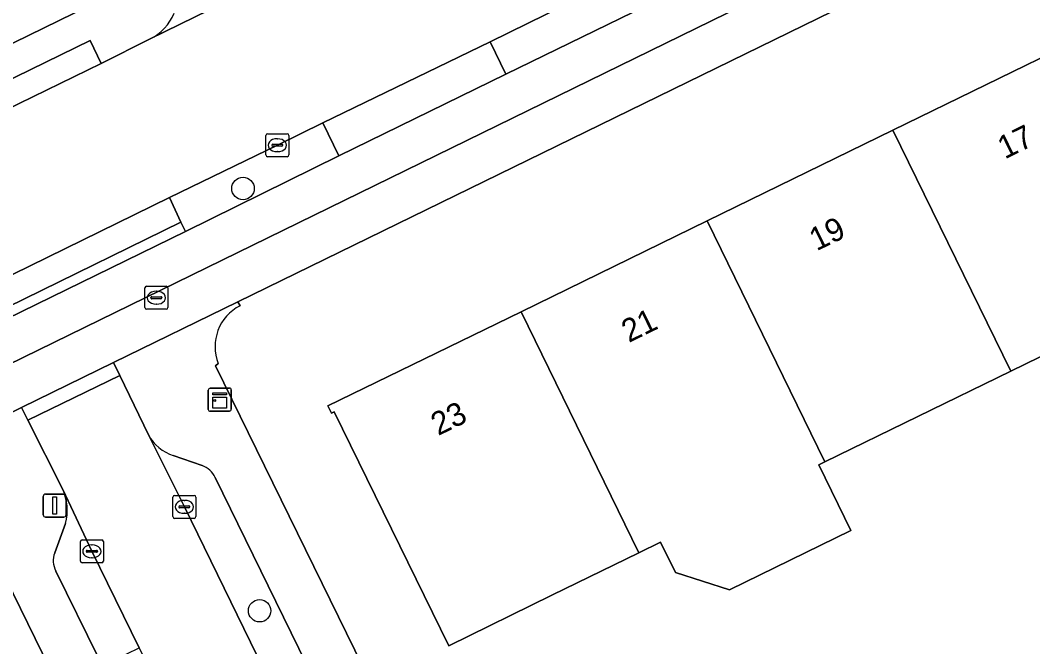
# Model space of a CAD drawing. Extents: x 160455 to 162082, y 388339 to 389736.
# Drawn here: x 160753.79 to 160797.83, y 388808.59 to 388835.85 of the extents above; entities that cross this region are included whole.
import ezdxf

# ---------------------------------------------------------------- set-up
doc = ezdxf.new("R2010")
doc.units = 0
for name, color, linetype in [('IMGEO_Berm_groen', 7, 'Continuous'), ('IMGEO_Boom', 7, 'Continuous'), ('IMGEO_Brandkraan', 7, 'Continuous'), ('IMGEO_Erf', 7, 'Continuous'), ('IMGEO_Fietspad_gesloten', 7, 'Continuous'), ('IMGEO_Fietspad_open', 7, 'Continuous'), ('IMGEO_Kast', 7, 'Continuous'), ('IMGEO_Kolk', 7, 'Continuous'), ('IMGEO_Lichtmast', 7, 'Continuous'), ('IMGEO_Pand', 7, 'Continuous'), ('IMGEO_Pand_nummerreeks', 7, 'Continuous'), ('IMGEO_Parkeervlak_open', 7, 'Continuous'), ('IMGEO_Rijbaan_lokaal_gesloten', 7, 'Continuous'), ('IMGEO_Verkeerseiland_open', 7, 'Continuous'), ('IMGEO_Voetpad_open', 7, 'Continuous')]:
    doc.layers.add(name, color=color, linetype=linetype)

msp = doc.modelspace()

# ---------------------------------------------------------------- linework, layer by layer
at = {"layer": 'IMGEO_Berm_groen'}
for points in [[(160784.31, 388838.109), (160783.606, 388839.551), (160780.719, 388838.113), (160774.22, 388834.916), (160774.906, 388833.514)], [(160767.644, 388829.959), (160766.952, 388831.396), (160764.971, 388830.418), (160760.283, 388828.134), (160760.774, 388827.06), (160760.974, 388826.661)]]:
    msp.add_lwpolyline(points, close=True, dxfattribs=at)
at = {"layer": 'IMGEO_Boom'}
for centre in [(160763.477, 388828.534), (160764.2, 388810.157)]:
    msp.add_circle(centre, 0.489, dxfattribs=at)
at = {"layer": 'IMGEO_Brandkraan'}
for p, q in [((160759.283, 388824.277), (160760.135, 388824.277)), ((160759.208, 388823.351), (160759.208, 388824.203)), ((160759.51, 388823.82), (160759.908, 388823.82)), ((160759.696, 388824.057), (160759.721, 388824.057)), ((160760.209, 388824.203), (160760.209, 388823.351)), ((160759.467, 388823.771), (160759.467, 388823.783)), ((160759.905, 388823.734), (160759.507, 388823.734)), ((160759.719, 388823.497), (160759.694, 388823.497)), ((160759.951, 388823.783), (160759.951, 388823.771)), ((160760.135, 388823.277), (160759.283, 388823.277))]:
    msp.add_line(p, q, dxfattribs=at)
for points in [[(160759.283, 388824.277), (160760.135, 388824.277)], [(160759.208, 388823.351), (160759.208, 388824.203)], [(160760.209, 388824.203), (160760.209, 388823.351)], [(160760.135, 388823.277), (160759.283, 388823.277)]]:
    msp.add_lwpolyline(points, dxfattribs=at)
for centre, radius, start, end in [((160759.285, 388824.201), 0.0765, 91.552, 178.448), ((160759.285, 388824.201), 0.0765, 91.552, 178.448), ((160760.133, 388824.201), 0.0765, 1.552, 88.448), ((160760.133, 388824.201), 0.0765, 1.552, 88.448), ((160759.507, 388823.78), 0.0403, 85.8775, 175.7526), ((160759.912, 388823.782), 0.0386, 1.7309, 96.639), ((160759.504, 388823.77), 0.0366, 178.938, 274.7102), ((160759.908, 388823.777), 0.043, 264.8664, 352.4533), ((160759.285, 388823.353), 0.0765, 181.552, 268.448), ((160759.285, 388823.353), 0.0765, 181.552, 268.448), ((160760.133, 388823.353), 0.0765, 271.552, 358.448), ((160760.133, 388823.353), 0.0765, 271.552, 358.448)]:
    msp.add_arc(centre, radius, start, end, dxfattribs=at)
for centre, major_axis, ratio, start_param, end_param in [((160759.695, 388823.777), (-0.387, 0.002), 0.722429, 4.712389, 7.853982), ((160759.72, 388823.777), (-0.39, 0.002), 0.717154, 1.570796, 4.712389)]:
    msp.add_ellipse(centre, major_axis=major_axis, ratio=ratio, start_param=start_param, end_param=end_param, dxfattribs=at)
at = {"layer": 'IMGEO_Erf'}
for points in [[(160820.108, 388820.831), (160826.4, 388823.92), (160821.923, 388833.073), (160814.32, 388848.575), (160763.253, 388823.601), (160763.353, 388823.428)], [(160816.37, 388842.689), (160821.325, 388832.529), (160813.027, 388828.476), (160814.416, 388825.619), (160806.337, 388821.673), (160804.945, 388824.528), (160796.865, 388820.581), (160788.782, 388816.633), (160788.522, 388816.506), (160789.919, 388813.654), (160784.638, 388811.066), (160782.283, 388811.818), (160781.635, 388813.142), (160780.692, 388812.681), (160776.912, 388810.835), (160772.422, 388808.635), (160767.438, 388818.809), (160767.329, 388818.751), (160767.172, 388819.067), (160775.574, 388823.171), (160783.66, 388827.12), (160791.746, 388831.069), (160799.832, 388835.019), (160807.926, 388838.972)], [(160762.403, 388820.913), (160762.283, 388820.813), (160769.045, 388806.982), (160773.503, 388797.864), (160796.902, 388750), (160806.284, 388730.808)], [(160798.94, 388717.887), (160783.242, 388750), (160751.22, 388815.507)]]:
    msp.add_lwpolyline(points, dxfattribs=at)
msp.add_arc((160764.251, 388821.652), 1.99, 116.8135, 201.8, dxfattribs=at)
at = {"layer": 'IMGEO_Fietspad_gesloten'}
msp.add_lwpolyline([(160935.958, 388926.245), (160935.472, 388926.041), (160929.623, 388923.115), (160929.542, 388923.081), (160924.149, 388920.448), (160820.314, 388869.678), (160812.524, 388865.895), (160804.151, 388861.828), (160752.018, 388836.29), (160739.38, 388830.051), (160696.889, 388809.242), (160688.114, 388804.953), (160688.97, 388803.215), (160707.492, 388812.318), (160716.69, 388816.833), (160716.639, 388816.936), (160723.758, 388820.418), (160723.804, 388820.325), (160740.999, 388828.766), (160761.388, 388838.743), (160804.958, 388860.084), (160820.353, 388867.581)], dxfattribs=at)
at = {"layer": 'IMGEO_Fietspad_open'}
msp.add_lwpolyline([(160814.94, 388853.077), (160807.357, 388849.403), (160800.037, 388845.82), (160791.543, 388841.683), (160784.31, 388838.109), (160774.906, 388833.514), (160767.644, 388829.959), (160760.974, 388826.661), (160747.35, 388819.997), (160728.479, 388810.767), (160721.36, 388807.285), (160701.311, 388797.443), (160693.649, 388793.713), (160694.449, 388792.087), (160749.247, 388818.903), (160815.775, 388851.461)], dxfattribs=at)
at = {"layer": 'IMGEO_Kast'}
for p, q in [((160761.968, 388818.917), (160761.968, 388819.758)), ((160761.968, 388819.758), (160761.968, 388818.917)), ((160762.043, 388819.842), (160762.884, 388819.842)), ((160762.884, 388819.842), (160762.043, 388819.842)), ((160762.968, 388819.767), (160762.968, 388818.926)), ((160762.968, 388818.926), (160762.968, 388819.767)), ((160762.893, 388818.842), (160762.052, 388818.842)), ((160762.052, 388818.842), (160762.893, 388818.842))]:
    msp.add_line(p, q, dxfattribs=at)
for points in [[(160762.163, 388819.632), (160762.763, 388819.632), (160762.763, 388819.547), (160762.163, 388819.547), (160762.163, 388819.632)], [(160762.163, 388819.457), (160762.763, 388819.457), (160762.763, 388818.968), (160762.163, 388818.968), (160762.163, 388819.457)]]:
    msp.add_lwpolyline(points, dxfattribs=at)
msp.add_circle((160762.247, 388819.306), 0.0377, dxfattribs=at)
for centre, start, end in [((160762.046, 388819.764), 92.4484, 184.2845), ((160762.046, 388819.764), 92.4484, 184.2845), ((160762.89, 388819.764), 2.4484, 94.2845), ((160762.89, 388819.764), 2.4484, 94.2845), ((160762.046, 388818.92), 182.4484, 274.2845), ((160762.046, 388818.92), 182.4484, 274.2845), ((160762.89, 388818.92), 272.4484, 4.2845), ((160762.89, 388818.92), 272.4484, 4.2845)]:
    msp.add_arc(centre, 0.0779, start, end, dxfattribs=at)
at = {"layer": 'IMGEO_Kolk'}
for p, q in [((160764.545, 388830.916), (160765.397, 388830.916)), ((160764.47, 388829.99), (160764.47, 388830.842)), ((160764.729, 388830.41), (160764.729, 388830.422)), ((160764.772, 388830.459), (160765.17, 388830.459)), ((160764.958, 388830.696), (160764.983, 388830.696)), ((160765.213, 388830.422), (160765.213, 388830.41)), ((160765.471, 388830.842), (160765.471, 388829.99)), ((160765.167, 388830.373), (160764.769, 388830.373)), ((160764.981, 388830.136), (160764.956, 388830.136)), ((160765.397, 388829.916), (160764.545, 388829.916)), ((160760.427, 388814.251), (160760.427, 388815.103)), ((160760.502, 388815.177), (160761.354, 388815.177)), ((160761.428, 388815.103), (160761.428, 388814.251)), ((160760.686, 388814.671), (160760.686, 388814.683)), ((160761.124, 388814.634), (160760.726, 388814.634)), ((160760.729, 388814.72), (160761.127, 388814.72)), ((160760.915, 388814.957), (160760.94, 388814.957)), ((160761.17, 388814.683), (160761.17, 388814.671)), ((160761.354, 388814.177), (160760.502, 388814.177)), ((160760.938, 388814.397), (160760.913, 388814.397)), ((160756.404, 388812.315), (160756.404, 388813.167)), ((160756.479, 388813.241), (160757.331, 388813.241)), ((160756.892, 388813.021), (160756.917, 388813.021)), ((160757.405, 388813.167), (160757.405, 388812.315)), ((160756.663, 388812.735), (160756.663, 388812.747)), ((160757.101, 388812.698), (160756.703, 388812.698)), ((160756.706, 388812.784), (160757.104, 388812.784)), ((160756.915, 388812.461), (160756.89, 388812.461)), ((160757.147, 388812.747), (160757.147, 388812.735)), ((160757.331, 388812.241), (160756.479, 388812.241))]:
    msp.add_line(p, q, dxfattribs=at)
for points in [[(160764.545, 388830.916), (160765.397, 388830.916)], [(160764.47, 388829.99), (160764.47, 388830.842)], [(160765.471, 388830.842), (160765.471, 388829.99)], [(160765.397, 388829.916), (160764.545, 388829.916)], [(160760.427, 388814.251), (160760.427, 388815.103)], [(160760.502, 388815.177), (160761.354, 388815.177)], [(160761.428, 388815.103), (160761.428, 388814.251)], [(160761.354, 388814.177), (160760.502, 388814.177)], [(160756.404, 388812.315), (160756.404, 388813.167)], [(160756.479, 388813.241), (160757.331, 388813.241)], [(160757.405, 388813.167), (160757.405, 388812.315)], [(160757.331, 388812.241), (160756.479, 388812.241)]]:
    msp.add_lwpolyline(points, dxfattribs=at)
for centre, radius, start, end in [((160764.547, 388830.84), 0.0765, 91.552, 178.448), ((160764.547, 388830.84), 0.0765, 91.552, 178.448), ((160765.395, 388830.84), 0.0765, 1.552, 88.448), ((160765.395, 388830.84), 0.0765, 1.552, 88.448), ((160764.769, 388830.419), 0.0403, 85.8775, 175.7526), ((160765.174, 388830.421), 0.0386, 1.7309, 96.639), ((160764.547, 388829.992), 0.0765, 181.552, 268.448), ((160764.547, 388829.992), 0.0765, 181.552, 268.448), ((160764.766, 388830.409), 0.0366, 178.938, 274.7102), ((160765.17, 388830.416), 0.043, 264.8664, 352.4533), ((160765.395, 388829.992), 0.0765, 271.552, 358.448), ((160765.395, 388829.992), 0.0765, 271.552, 358.448), ((160760.504, 388815.101), 0.0765, 91.552, 178.448), ((160760.504, 388815.101), 0.0765, 91.552, 178.448), ((160761.352, 388815.101), 0.0765, 1.552, 88.448), ((160761.352, 388815.101), 0.0765, 1.552, 88.448), ((160760.726, 388814.68), 0.0403, 85.8775, 175.7526), ((160760.723, 388814.67), 0.0366, 178.938, 274.7102), ((160761.127, 388814.677), 0.043, 264.8664, 352.4533), ((160761.131, 388814.682), 0.0386, 1.7309, 96.639), ((160760.504, 388814.253), 0.0765, 181.552, 268.448), ((160760.504, 388814.253), 0.0765, 181.552, 268.448), ((160761.352, 388814.253), 0.0765, 271.552, 358.448), ((160761.352, 388814.253), 0.0765, 271.552, 358.448), ((160756.481, 388813.165), 0.0765, 91.552, 178.448), ((160756.481, 388813.165), 0.0765, 91.552, 178.448), ((160757.329, 388813.165), 0.0765, 1.552, 88.448), ((160757.329, 388813.165), 0.0765, 1.552, 88.448), ((160756.703, 388812.744), 0.0403, 85.8775, 175.7526), ((160756.7, 388812.734), 0.0366, 178.938, 274.7102), ((160757.104, 388812.741), 0.043, 264.8664, 352.4533), ((160757.108, 388812.746), 0.0386, 1.7309, 96.639), ((160756.481, 388812.317), 0.0765, 181.552, 268.448), ((160756.481, 388812.317), 0.0765, 181.552, 268.448), ((160757.329, 388812.317), 0.0765, 271.552, 358.448), ((160757.329, 388812.317), 0.0765, 271.552, 358.448)]:
    msp.add_arc(centre, radius, start, end, dxfattribs=at)
for centre, major_axis, ratio, start_param, end_param in [((160764.957, 388830.416), (-0.387, 0.002), 0.722429, 4.712389, 7.853982), ((160764.982, 388830.416), (-0.39, 0.002), 0.717154, 1.570796, 4.712389), ((160760.914, 388814.677), (-0.387, 0.002), 0.722429, 4.712389, 7.853982), ((160760.939, 388814.677), (-0.39, 0.002), 0.717154, 1.570796, 4.712389), ((160756.891, 388812.741), (-0.387, 0.002), 0.722429, 4.712389, 7.853982), ((160756.916, 388812.741), (-0.39, 0.002), 0.717154, 1.570796, 4.712389)]:
    msp.add_ellipse(centre, major_axis=major_axis, ratio=ratio, start_param=start_param, end_param=end_param, dxfattribs=at)
at = {"layer": 'IMGEO_Lichtmast'}
for p, q in [((160754.79, 388814.332), (160754.79, 388815.132)), ((160754.79, 388815.132), (160754.79, 388814.332)), ((160754.89, 388815.232), (160755.68, 388815.232)), ((160755.68, 388815.232), (160754.89, 388815.232)), ((160755.78, 388815.132), (160755.78, 388814.332)), ((160755.78, 388814.332), (160755.78, 388815.132)), ((160755.68, 388814.232), (160754.89, 388814.232)), ((160754.89, 388814.232), (160755.68, 388814.232))]:
    msp.add_line(p, q, dxfattribs=at)
msp.add_lwpolyline([(160755.21, 388815.107), (160755.36, 388815.107), (160755.36, 388814.357), (160755.21, 388814.357), (160755.21, 388815.107)], dxfattribs=at)
for centre, start, end in [((160754.89, 388815.132), 90, 180), ((160754.89, 388815.132), 90, 180), ((160755.68, 388815.132), 0, 90), ((160755.68, 388815.132), 360, 90), ((160754.89, 388814.332), 180, 270), ((160754.89, 388814.332), 180, 270), ((160755.68, 388814.332), 270, 0), ((160755.68, 388814.332), 270, 0)]:
    msp.add_arc(centre, 0.1, start, end, dxfattribs=at)
at = {"layer": 'IMGEO_Pand'}
for points in [[(160804.945, 388824.528), (160799.832, 388835.019), (160791.746, 388831.069), (160796.865, 388820.581)], [(160783.66, 388827.12), (160788.782, 388816.633), (160796.865, 388820.581), (160791.746, 388831.069)], [(160783.66, 388827.12), (160775.574, 388823.171), (160780.692, 388812.681), (160781.635, 388813.142), (160782.283, 388811.818), (160784.638, 388811.066), (160789.919, 388813.654), (160788.522, 388816.506), (160788.782, 388816.633)], [(160780.692, 388812.681), (160775.574, 388823.171), (160767.172, 388819.067), (160767.329, 388818.751), (160767.438, 388818.809), (160772.422, 388808.635), (160776.912, 388810.835)]]:
    msp.add_lwpolyline(points, close=True, dxfattribs=at)
at = {"layer": 'IMGEO_Parkeervlak_open'}
for points in [[(160759.446, 388835.039), (160765.876, 388838.21), (160777.148, 388843.694), (160792.12, 388851.034), (160804.857, 388857.276), (160809.001, 388859.296)], [(160759.365, 388817.809), (160760.926, 388814.676), (160767.822, 388800.545), (160773.301, 388789.354), (160774.897, 388790.136), (160774.49, 388790.966), (160762.271, 388815.955)], [(160761.698, 388816.475), (160760.444, 388816.907)], [(160756.906, 388812.742), (160755.636, 388815.436)], [(160755.761, 388813.949), (160755.287, 388812.678)], [(160755.331, 388811.883), (160757.171, 388808.135), (160757.353, 388807.758), (160758.957, 388808.541), (160756.906, 388812.742)]]:
    msp.add_lwpolyline(points, dxfattribs=at)
for centre, radius, start, end in [((160758.419, 388837.027), 2.238, 297.3266, 337.0929), ((160761.066, 388818.748), 1.943, 208.8916, 251.3199), ((160761.349, 388815.515), 1.022, 25.5263, 70.0259), ((160753.577, 388814.514), 2.256, 345.4949, 24.1152), ((160756.231, 388812.332), 1.006, 159.8564, 206.4793)]:
    msp.add_arc(centre, radius, start, end, dxfattribs=at)
at = {"layer": 'IMGEO_Rijbaan_lokaal_gesloten'}
for points in [[(160765.876, 388838.21), (160759.446, 388835.039), (160757.309, 388833.976), (160743.619, 388827.3)], [(160746.633, 388821.448), (160760.283, 388828.134), (160764.971, 388830.418), (160766.952, 388831.396), (160774.22, 388834.916), (160780.719, 388838.113)], [(160776.082, 388783.674), (160773.301, 388789.354), (160767.822, 388800.545), (160760.926, 388814.676), (160759.365, 388817.809), (160758.119, 388820.39), (160754.12, 388818.451), (160755.636, 388815.436), (160756.906, 388812.742), (160758.957, 388808.541), (160760.534, 388805.312), (160763.851, 388798.518), (160765.676, 388794.783), (160768.406, 388789.196), (160772.889, 388780.021)]]:
    msp.add_lwpolyline(points, dxfattribs=at)
at = {"layer": 'IMGEO_Verkeerseiland_open'}
for points in [[(160902.415, 388905.053), (160903.765, 388905.697), (160903.541, 388906.153), (160910.727, 388909.682), (160909.887, 388911.468), (160820.353, 388867.581), (160804.958, 388860.084), (160761.388, 388838.743), (160740.999, 388828.766), (160723.804, 388820.325), (160724.107, 388819.706), (160738.585, 388826.804), (160740.267, 388827.638)], [(160743.619, 388827.3), (160743.137, 388828.289), (160756.827, 388834.965), (160757.309, 388833.976), (160759.446, 388835.039)]]:
    msp.add_lwpolyline(points, dxfattribs=at)
for points in [[(160757.309, 388833.976), (160756.827, 388834.965), (160743.137, 388828.289), (160743.619, 388827.3)], [(160774.906, 388833.514), (160774.22, 388834.916), (160766.952, 388831.396), (160767.644, 388829.959)], [(160760.283, 388828.134), (160746.633, 388821.448), (160747.16, 388820.393), (160760.774, 388827.06)], [(160760.774, 388827.06), (160747.16, 388820.393), (160747.35, 388819.997), (160760.974, 388826.661)]]:
    msp.add_lwpolyline(points, close=True, dxfattribs=at)
msp.add_arc((160758.419, 388837.027), 2.238, 297.3266, 337.0929, dxfattribs=at)
at = {"layer": 'IMGEO_Voetpad_open'}
for points in [[(160815.775, 388851.461), (160749.247, 388818.903), (160694.449, 388792.087), (160695.296, 388790.366), (160699.413, 388792.355), (160704.759, 388794.962), (160713.096, 388799.04), (160722.48, 388803.659), (160730.637, 388807.658), (160740.102, 388812.273), (160748.547, 388816.384), (160748.7, 388816.472), (160753.839, 388819.002), (160757.844, 388820.96), (160763.253, 388823.601), (160814.32, 388848.575)], [(160763.353, 388823.428), (160763.253, 388823.601), (160757.844, 388820.96), (160758.119, 388820.39), (160759.365, 388817.809)], [(160806.284, 388730.808), (160796.902, 388750), (160773.503, 388797.864), (160769.045, 388806.982), (160762.283, 388820.813), (160762.403, 388820.913)], [(160754.12, 388818.451), (160753.839, 388819.002), (160748.7, 388816.472), (160748.547, 388816.384)], [(160755.636, 388815.436), (160754.12, 388818.451)], [(160760.444, 388816.907), (160761.698, 388816.475)], [(160762.271, 388815.955), (160774.49, 388790.966), (160774.938, 388791.186), (160778.526, 388783.867), (160778.078, 388783.647), (160782.463, 388774.704), (160782.911, 388774.924), (160786.494, 388767.621), (160786.046, 388767.401), (160790.427, 388758.453), (160790.876, 388758.672), (160794.449, 388751.351), (160794, 388751.132), (160794.551, 388750), (160798.231, 388742.445), (160798.679, 388742.665), (160802.333, 388735.248), (160801.885, 388735.028)], [(160751.22, 388815.507), (160783.242, 388750), (160798.94, 388717.887), (160796.193, 388716.592), (160796.096, 388716.524), (160796.229, 388716.231), (160787.552, 388711.973), (160789.992, 388706.936), (160811.085, 388717.249), (160809.661, 388720.335), (160800.591, 388722.19), (160796.035, 388731.513), (160796.496, 388731.738)], [(160755.287, 388812.678), (160755.761, 388813.949)], [(160793.577, 388733.616), (160790.788, 388739.318), (160790.34, 388739.099), (160786.774, 388746.389), (160787.221, 388746.607), (160785.561, 388750), (160782.839, 388755.564), (160782.39, 388755.345), (160778.813, 388762.657), (160779.263, 388762.876), (160774.898, 388771.8), (160774.449, 388771.582), (160771.027, 388778.632), (160771.476, 388778.85), (160767.24, 388787.521), (160766.791, 388787.302), (160763.204, 388794.629), (160763.653, 388794.848), (160759.281, 388803.764), (160758.29, 388803.286), (160756.18, 388807.657), (160757.171, 388808.135), (160755.331, 388811.883)]]:
    msp.add_lwpolyline(points, dxfattribs=at)
msp.add_lwpolyline([(160754.12, 388818.451), (160758.119, 388820.39), (160757.844, 388820.96), (160753.839, 388819.002)], close=True, dxfattribs=at)
for centre, radius, start, end in [((160764.251, 388821.652), 1.99, 116.8135, 201.8), ((160761.066, 388818.748), 1.943, 208.8916, 251.3199), ((160761.349, 388815.515), 1.022, 25.5263, 70.0259), ((160753.577, 388814.514), 2.256, 345.4949, 24.1152), ((160756.231, 388812.332), 1.006, 159.8564, 206.4793)]:
    msp.add_arc(centre, radius, start, end, dxfattribs=at)

# ---------------------------------------------------------------- texts
at = {"layer": 'IMGEO_Pand_nummerreeks'}
for s, p in [('17', (160796.612, 388829.794)), ('19', (160788.423, 388825.795)), ('21', (160780.254, 388821.805)), ('23', (160771.964, 388817.756))]:
    msp.add_text(s, height=1, rotation=26.0313, dxfattribs=at).set_placement(p)

doc.saveas('drawing.dxf')
